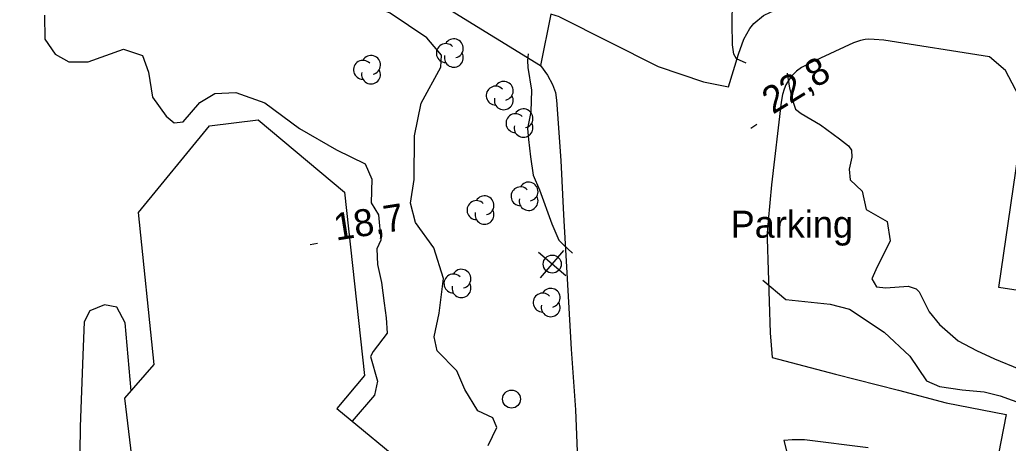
# Model space of a CAD drawing. Extents: x 646142 to 649934, y 5874075 to 5876351.
# Drawn here: x 647010.1 to 647120, y 5874854.1 to 5874901.2 of the extents above; entities that cross this region are included whole.
import ezdxf

# ---------------------------------------------------------------- set-up
doc = ezdxf.new("R2010")
doc.units = 0
for name, color, linetype in [('Niveau 1', 7, 'Continuous'), ('Niveau 19', 7, 'Continuous'), ('Niveau 2', 7, 'Continuous'), ('Niveau 3', 7, 'Continuous'), ('Niveau 31', 7, 'Continuous'), ('Niveau 36', 7, 'Continuous'), ('Niveau 44', 7, 'Continuous'), ('Niveau 52', 7, 'Continuous')]:
    doc.layers.add(name, color=color, linetype=linetype)

msp = doc.modelspace()

# ---------------------------------------------------------------- linework, layer by layer
at = {"layer": 'Niveau 1'}
msp.add_lwpolyline([(647062.19, 5874853.88), (647063.16, 5874855.88), (647062.71, 5874856.94), (647061.06, 5874857.7), (647059.61, 5874860.1), (647058.71, 5874862.15), (647056.52, 5874864.37), (647056.19, 5874865.95), (647056.75, 5874868.55), (647057.24, 5874872.42), (647056.15, 5874875.84), (647054.13, 5874878.64), (647053.57, 5874880.79), (647053.96, 5874883.43), (647054, 5874888.29), (647054.75, 5874891.89), (647056.92, 5874895.91), (647057.02, 5874897.25), (647055.38, 5874899.17), (647051.28, 5874901.89), (647046.85, 5874903.76), (647043.64, 5874906.28), (647043.08, 5874907.84), (647043.63, 5874909.64)], dxfattribs=at)
at = {"layer": 'Niveau 19'}
msp.add_lwpolyline([(646938.02, 5874920.39), (646945.32, 5874923.5), (646951.28, 5874926.75), (646958.94, 5874929.59), (646963.33, 5874931.22), (646969.44, 5874933.03), (646979.24, 5874933.97), (646982.52, 5874934.12), (646984.51, 5874933.75), (646985.91, 5874933.31), (646990.94, 5874930.74), (646995.74, 5874928.53), (647002.07, 5874926.12), (647005.59, 5874925.34), (647010.58, 5874923.64), (647018.93, 5874920.34), (647027.89, 5874916.63), (647038.67, 5874911.56), (647049.14, 5874907.5), (647052.53, 5874905.64), (647068.02, 5874896.1)], dxfattribs=at)
at = {"layer": 'Niveau 2'}
for points in [[(647090.87, 5874896.34), (647089.8, 5874896.81), (647089.51, 5874897.35), (647089.35, 5874898.4), (647089.34, 5874900.76), (647089.37, 5874903.13), (647089.43, 5874903.96), (647090.04, 5874905.03), (647091.13, 5874906.16), (647092.28, 5874907.1), (647093.5, 5874907.86), (647095.26, 5874908.53), (647097.73, 5874909.37), (647100.8, 5874910.41), (647104.27, 5874911.89), (647106.71, 5874912.92), (647109.88, 5874913.54), (647112.14, 5874914.07), (647114.46, 5874914.46), (647119.37, 5874914.59), (647119.92, 5874914.79), (647120.36, 5874915.27)], [(647012.86, 5874901.68), (647012.88, 5874899.02), (647014.04, 5874897.34), (647015.57, 5874896.5), (647017.73, 5874896.49), (647021.66, 5874897.92), (647023.77, 5874897.2), (647024.41, 5874895.35), (647024.86, 5874892.56), (647026.4, 5874890.46), (647027.29, 5874889.73), (647028.27, 5874889.83), (647030.15, 5874891.98), (647031.8, 5874892.96), (647034.12, 5874893.07), (647037.37, 5874891.94), (647041.2, 5874889.08), (647045.33, 5874886.71), (647048.51, 5874885.17), (647049.26, 5874883.45), (647049.17, 5874880.84), (647050, 5874879.5), (647050.25, 5874876.66), (647049.81, 5874875.72), (647049.9, 5874873.99), (647050.35, 5874871.98), (647050.64, 5874869.66), (647050.86, 5874868.03), (647050.96, 5874866.33), (647049.39, 5874864.32), (647049.12, 5874863.77), (647049.88, 5874861.01), (647049.57, 5874859.45), (647047.08, 5874856.58)], [(647066.64, 5874897.38), (647066.58, 5874896.64), (647066.61, 5874895.87), (647067.02, 5874893.35), (647066.94, 5874890.93), (647066.56, 5874889.1), (647066.69, 5874887.86), (647066.89, 5874885.95), (647067.2, 5874883.9), (647067.91, 5874882.28), (647069.27, 5874878.51), (647070.05, 5874876.66), (647070.54, 5874876.18), (647071.56, 5874875.23)], [(647095.46, 5874895.24), (647095.69, 5874893.57), (647096.09, 5874892.12), (647096.37, 5874891.23), (647097, 5874890.77), (647099.16, 5874889.5), (647101.26, 5874887.94), (647102.26, 5874887.17), (647102.6, 5874886.68), (647102.63, 5874885.91), (647102.34, 5874884.58), (647102.45, 5874883.38), (647103.79, 5874882.13), (647104.23, 5874880.1), (647106.56, 5874878.77), (647106.89, 5874876.61), (647105.29, 5874873.4), (647104.87, 5874872.38), (647105.36, 5874871.5), (647106.42, 5874871.38), (647108.89, 5874871.57), (647109.79, 5874871.28), (647110.12, 5874870.92), (647111.22, 5874868.72), (647112.38, 5874867.3), (647114.46, 5874865.49), (647116.5, 5874864.41), (647118.48, 5874863.5), (647121.21, 5874862.39)], [(647092.75, 5874872.23), (647095.29, 5874870.08), (647100.22, 5874869.56), (647102.36, 5874869.02), (647106.21, 5874866.46), (647109.09, 5874863.8), (647110.93, 5874861.03), (647112.39, 5874860.43), (647114.89, 5874860.06), (647117.33, 5874859.84), (647119.12, 5874859.39), (647121.78, 5874858.42), (647124.82, 5874857.1), (647124.97, 5874856.58), (647125.11, 5874854.81), (647125.33, 5874853.23), (647125.78, 5874852.17), (647126.88, 5874850.93), (647128.2, 5874850.35), (647129.88, 5874849.94), (647131.74, 5874849.71), (647133.27, 5874849.47)], [(647022.48, 5874859.92), (647021.82, 5874867.48), (647020.89, 5874869.24), (647019.53, 5874869.51), (647017.9, 5874868.83), (647017.27, 5874867.61), (647017.11, 5874863.89), (647016.83, 5874855.92), (647016.75, 5874850.18)]]:
    msp.add_lwpolyline(points, dxfattribs=at)
at = {"layer": 'Niveau 3'}
for p, q in [((647091.39, 5874889.13), (647092.07, 5874889.55)), ((647042.42, 5874876.21), (647043.21, 5874876.34))]:
    msp.add_line(p, q, dxfattribs=at)
at = {"layer": 'Niveau 31'}
msp.add_lwpolyline([(647023.31, 5874846.46), (647021.8, 5874859.14), (647025.05, 5874862.86), (647023.33, 5874879.77), (647031.22, 5874889.39), (647036.61, 5874890.05), (647046.21, 5874882.01), (647048.44, 5874861.65), (647045.38, 5874857.99), (647053.63, 5874851.14), (647054.78, 5874838.55), (647051.96, 5874834.85), (647038.9, 5874833.48), (647023.31, 5874846.46)], dxfattribs=at)
at = {"layer": 'Niveau 36'}
for p, q in [((647068.02, 5874872.49), (647070.61, 5874875.53)), ((647070.83, 5874872.72), (647067.8, 5874875.31))]:
    msp.add_line(p, q, dxfattribs=at)
for centre in [(647069.32, 5874874.02), (647064.79, 5874859.02)]:
    msp.add_circle(centre, 1, dxfattribs=at)
at = {"layer": 'Niveau 44'}
for centre, start, end in [((647058.38, 5874898), 282.2692, 149.7263), ((647057.48, 5874897.47), 44.1154, 269.804), ((647048.27, 5874895.61), 44.1154, 269.804), ((647049.17, 5874896.14), 282.2692, 149.7263), ((647058.38, 5874896.95), 166.9369, 29.6212), ((647049.17, 5874895.09), 166.9369, 29.6212), ((647063.93, 5874893.27), 282.2692, 149.7263), ((647063.03, 5874892.74), 44.1154, 269.804), ((647063.93, 5874892.22), 166.9369, 29.6212), ((647066.13, 5874890.21), 282.2692, 149.7263), ((647065.23, 5874889.68), 44.1154, 269.804), ((647066.13, 5874889.16), 166.9369, 29.6212), ((647065.79, 5874881.55), 44.1154, 269.804), ((647066.69, 5874882.08), 282.2692, 149.7263), ((647060.89, 5874880.02), 44.1154, 269.804), ((647061.79, 5874880.55), 282.2692, 149.7263), ((647066.69, 5874881.03), 166.9369, 29.6212), ((647061.79, 5874879.5), 166.9369, 29.6212), ((647059.23, 5874872.39), 282.2692, 149.7263), ((647058.33, 5874871.86), 44.1154, 269.804), ((647059.23, 5874871.34), 166.9369, 29.6212), ((647069.15, 5874870.27), 282.2692, 149.7263), ((647068.25, 5874869.74), 44.1154, 269.804), ((647069.15, 5874869.22), 166.9369, 29.6212)]:
    msp.add_arc(centre, 1.05, start, end, dxfattribs=at)
at = {"layer": 'Niveau 52'}
for points in [[(647070.13, 5874901.49), (647081.09, 5874895.98), (647086.15, 5874894.29), (647088.91, 5874893.72), (647090.04, 5874897.36), (647090.61, 5874899.03), (647091.28, 5874900.21), (647091.73, 5874900.77), (647092.82, 5874901.63), (647093.6, 5874902.03), (647095.52, 5874902.78), (647103.56, 5874905.37), (647107.95, 5874904.72), (647113.09, 5874903.98), (647121.39, 5874902.76)], [(647070.13, 5874901.49), (647069.18, 5874901.78), (647068.02, 5874896.1), (647068.79, 5874895), (647069.33, 5874893.99), (647069.67, 5874893.08), (647069.78, 5874892.25), (647070.28, 5874885.52), (647070.58, 5874879.51), (647070.93, 5874873.03), (647071.44, 5874864.55), (647071.92, 5874857.83), (647072.2, 5874850.41)], [(647121.22, 5874892.71), (647119.72, 5874895.52), (647117.94, 5874897.04), (647106.18, 5874898.89), (647105.13, 5874898.99), (647104.5, 5874899), (647104.1, 5874898.96), (647103.6, 5874898.86), (647102.83, 5874898.61), (647098.1, 5874896.42), (647097.03, 5874895.85), (647096.49, 5874895.45), (647095.98, 5874894.99), (647095.65, 5874894.52), (647095.28, 5874893.93), (647095.11, 5874893.47), (647094.91, 5874892.85), (647094.76, 5874892.01), (647093.71, 5874882.81), (647093.34, 5874878.81), (647093.24, 5874877.93), (647093.21, 5874877.51), (647093.21, 5874876.84), (647093.57, 5874866.37), (647093.77, 5874863.63), (647100.83, 5874861.79), (647107.84, 5874860.01)], [(647129.54, 5874869.79), (647118.98, 5874871.43), (647121.66, 5874889.72)], [(647107.84, 5874860.01), (647113.14, 5874858.61), (647119.78, 5874857.3), (647118.64, 5874851.43)], [(647104.46, 5874853.61), (647097.37, 5874854.51), (647096, 5874854.51), (647095.06, 5874854.41), (647096.84, 5874847.43)]]:
    msp.add_lwpolyline(points, dxfattribs=at)

# ---------------------------------------------------------------- texts
at = {"layer": 'Niveau 3'}
for s, rotation, p in [('22,8 ', 31.5609, (647093.86, 5874890.61)), ('18,7 ', 8.9405, (647045.27, 5874876.62))]:
    msp.add_text(s, height=3, rotation=rotation, dxfattribs=at).set_placement(p)
at = {"layer": 'Niveau 52'}
msp.add_text('Parking', height=3, dxfattribs=at).set_placement((647089.16, 5874876.95))

doc.saveas('drawing.dxf')
